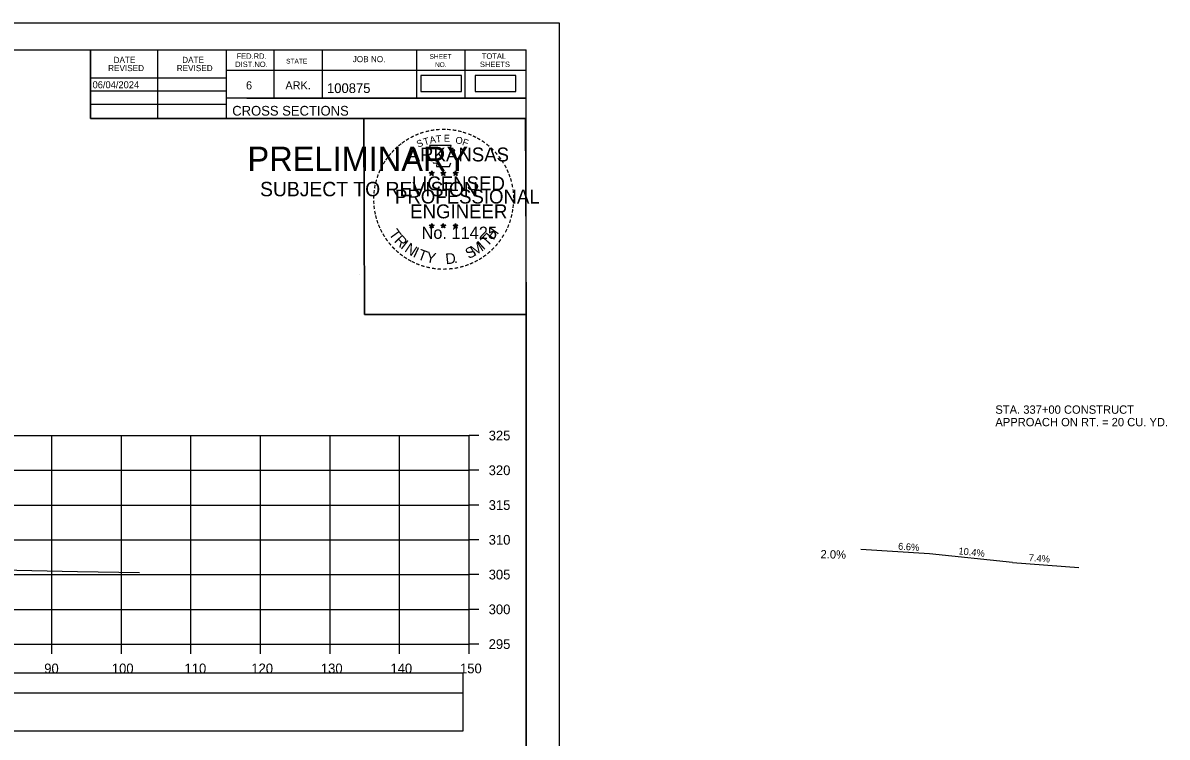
# Model space of a CAD drawing. Extents: x 1368122 to 1710785, y 373130 to 557566.
# Drawn here: x 1370774.8 to 1370939.2, y 373454.3 to 373557 of the extents above; entities that cross this region are included whole.
import ezdxf

# ---------------------------------------------------------------- set-up
doc = ezdxf.new("R2010")
doc.units = 0
for name, color, linetype in [('R_Axis', 7, 'Continuous'), ('R_Axis Annot', 7, 'Continuous'), ('R_Border', 7, 'Continuous'), ('R_Border PE', 7, 'Continuous'), ('R_Border Prem', 7, 'Continuous'), ('R_Drive', 7, 'Continuous'), ('R_Exist Surface', 7, 'Continuous'), ('R_Grid', 7, 'Continuous'), ('R_No Plot', 7, 'Continuous'), ('R_Water Annot', 7, 'Continuous'), ('R_Xsect Elev', 7, 'Continuous')]:
    doc.layers.add(name, color=color, linetype=linetype)

msp = doc.modelspace()

# ---------------------------------------------------------------- linework, layer by layer
for points in [[(1370539.77, 373460.64), (1370838.07, 373460.64), (1370838.07, 373463.46), (1370539.77, 373463.46)], [(1370539.77, 373455.17), (1370838.07, 373455.17), (1370838.07, 373460.58), (1370539.77, 373460.58)]]:
    msp.add_lwpolyline(points, close=True)
at = {"layer": 'R_Axis'}
for p, q in [((1370838.92, 373467.65), (1370838.92, 373497.65)), ((1370840.32, 373497.65), (1370838.92, 373497.65)), ((1370840.32, 373492.65), (1370838.92, 373492.65)), ((1370840.32, 373487.65), (1370838.92, 373487.65)), ((1370840.32, 373482.65), (1370838.92, 373482.65)), ((1370840.32, 373477.65), (1370838.92, 373477.65)), ((1370840.32, 373472.65), (1370838.92, 373472.65)), ((1370538.92, 373467.65), (1370838.92, 373467.65)), ((1370778.92, 373466.25), (1370778.92, 373467.65)), ((1370788.92, 373466.25), (1370788.92, 373467.65)), ((1370798.92, 373466.25), (1370798.92, 373467.65)), ((1370808.92, 373466.25), (1370808.92, 373467.65)), ((1370818.92, 373466.25), (1370818.92, 373467.65)), ((1370828.92, 373466.25), (1370828.92, 373467.65)), ((1370838.92, 373466.25), (1370838.92, 373467.65)), ((1370840.32, 373467.65), (1370838.92, 373467.65))]:
    msp.add_line(p, q, dxfattribs=at)
at = {"layer": 'R_Border'}
for p, q in [((1370530.92, 373553.11), (1370847.1, 373553.11)), ((1370784.46, 373543.23), (1370784.46, 373553.11)), ((1370794.14, 373543.23), (1370794.14, 373553.11)), ((1370804, 373553.11), (1370804, 373543.23)), ((1370810.84, 373553.11), (1370810.84, 373546.17)), ((1370817.78, 373553.11), (1370817.78, 373546.17)), ((1370831.36, 373553.11), (1370831.36, 373546.17)), ((1370838.3, 373553.11), (1370838.3, 373546.17)), ((1370847.1, 373347.65), (1370847.1, 373553.11)), ((1370847.1, 373550.17), (1370804, 373550.17)), ((1370847.1, 373550.19), (1370847.1, 373550.19)), ((1370784.46, 373549.09), (1370804, 373549.09)), ((1370784.46, 373547.23), (1370804, 373547.23)), ((1370784.46, 373545.29), (1370804, 373545.29)), ((1370847.1, 373546.17), (1370804, 373546.17)), ((1370806.96, 373546.17), (1370847.1, 373546.17)), ((1370847.1, 373543.23), (1370784.46, 373543.23))]:
    msp.add_line(p, q, dxfattribs=at)
at = {"layer": 'R_Border PE'}
for p, q in [((1370833.19, 373535.48), (1370833.53, 373535.37)), ((1370833.19, 373535.48), (1370833.44, 373535.44)), ((1370833.19, 373535.48), (1370833.42, 373535.36)), ((1370833.32, 373535.07), (1370833.53, 373535.37)), ((1370833.32, 373535.07), (1370833.44, 373535.32)), ((1370833.32, 373535.07), (1370833.53, 373535.29)), ((1370833.53, 373535.74), (1370833.49, 373535.48)), ((1370833.53, 373535.37), (1370833.53, 373535.74)), ((1370833.53, 373535.74), (1370833.58, 373535.49)), ((1370833.88, 373535.48), (1370833.53, 373535.37)), ((1370833.75, 373535.07), (1370833.53, 373535.37)), ((1370833.75, 373535.07), (1370833.53, 373535.29)), ((1370833.88, 373535.48), (1370833.6, 373535.43)), ((1370833.75, 373535.07), (1370833.61, 373535.37)), ((1370833.88, 373535.48), (1370833.68, 373535.38)), ((1370834.86, 373535.48), (1370835.2, 373535.37)), ((1370834.86, 373535.48), (1370835.11, 373535.44)), ((1370834.86, 373535.48), (1370835.09, 373535.36)), ((1370834.99, 373535.07), (1370835.2, 373535.37)), ((1370834.99, 373535.07), (1370835.11, 373535.32)), ((1370834.99, 373535.07), (1370835.2, 373535.29)), ((1370835.2, 373535.74), (1370835.16, 373535.48)), ((1370835.2, 373535.37), (1370835.2, 373535.74)), ((1370835.2, 373535.74), (1370835.25, 373535.49)), ((1370835.55, 373535.48), (1370835.2, 373535.37)), ((1370835.42, 373535.07), (1370835.2, 373535.37)), ((1370835.42, 373535.07), (1370835.2, 373535.29)), ((1370835.55, 373535.48), (1370835.27, 373535.43)), ((1370835.42, 373535.07), (1370835.28, 373535.37)), ((1370835.55, 373535.48), (1370835.35, 373535.38)), ((1370836.62, 373535.47), (1370836.97, 373535.36)), ((1370836.62, 373535.47), (1370836.87, 373535.43)), ((1370836.62, 373535.47), (1370836.86, 373535.35)), ((1370836.75, 373535.06), (1370836.97, 373535.36)), ((1370836.75, 373535.06), (1370836.88, 373535.31)), ((1370836.75, 373535.06), (1370836.97, 373535.28)), ((1370836.97, 373535.72), (1370836.93, 373535.47)), ((1370836.97, 373535.36), (1370836.97, 373535.72)), ((1370836.97, 373535.72), (1370837.02, 373535.47)), ((1370837.32, 373535.47), (1370836.97, 373535.36)), ((1370837.18, 373535.06), (1370836.97, 373535.36)), ((1370837.18, 373535.06), (1370836.97, 373535.28)), ((1370837.32, 373535.47), (1370837.03, 373535.42)), ((1370837.18, 373535.06), (1370837.04, 373535.35)), ((1370837.32, 373535.47), (1370837.11, 373535.37)), ((1370833.18, 373527.91), (1370833.53, 373527.8)), ((1370833.18, 373527.91), (1370833.43, 373527.86)), ((1370833.18, 373527.91), (1370833.42, 373527.79)), ((1370833.31, 373527.5), (1370833.53, 373527.8)), ((1370833.31, 373527.5), (1370833.44, 373527.75)), ((1370833.31, 373527.5), (1370833.53, 373527.72)), ((1370833.53, 373528.16), (1370833.49, 373527.91)), ((1370833.53, 373527.8), (1370833.53, 373528.16)), ((1370833.53, 373528.16), (1370833.58, 373527.91)), ((1370833.88, 373527.91), (1370833.53, 373527.8)), ((1370833.74, 373527.5), (1370833.53, 373527.8)), ((1370833.74, 373527.5), (1370833.53, 373527.72)), ((1370833.88, 373527.91), (1370833.59, 373527.86)), ((1370833.74, 373527.5), (1370833.61, 373527.79)), ((1370833.88, 373527.91), (1370833.67, 373527.81)), ((1370834.85, 373527.91), (1370835.2, 373527.8)), ((1370834.85, 373527.91), (1370835.1, 373527.86)), ((1370834.85, 373527.91), (1370835.09, 373527.79)), ((1370834.98, 373527.5), (1370835.2, 373527.8)), ((1370834.98, 373527.5), (1370835.11, 373527.75)), ((1370834.98, 373527.5), (1370835.2, 373527.72)), ((1370835.2, 373528.16), (1370835.16, 373527.91)), ((1370835.2, 373527.8), (1370835.2, 373528.16)), ((1370835.2, 373528.16), (1370835.25, 373527.91)), ((1370835.55, 373527.91), (1370835.2, 373527.8)), ((1370835.41, 373527.5), (1370835.2, 373527.8)), ((1370835.41, 373527.5), (1370835.2, 373527.72)), ((1370835.55, 373527.91), (1370835.26, 373527.86)), ((1370835.41, 373527.5), (1370835.28, 373527.79)), ((1370835.55, 373527.91), (1370835.34, 373527.81)), ((1370836.62, 373527.9), (1370836.97, 373527.79)), ((1370836.62, 373527.9), (1370836.87, 373527.85)), ((1370836.62, 373527.9), (1370836.85, 373527.78)), ((1370836.75, 373527.49), (1370836.97, 373527.79)), ((1370836.75, 373527.49), (1370836.88, 373527.74)), ((1370836.75, 373527.49), (1370836.96, 373527.71)), ((1370836.97, 373528.15), (1370836.93, 373527.9)), ((1370837.18, 373527.49), (1370836.96, 373527.71)), ((1370836.97, 373527.79), (1370836.97, 373528.15)), ((1370836.97, 373528.15), (1370837.02, 373527.9)), ((1370837.31, 373527.9), (1370836.97, 373527.79)), ((1370837.18, 373527.49), (1370836.97, 373527.79)), ((1370837.31, 373527.9), (1370837.03, 373527.85)), ((1370837.18, 373527.49), (1370837.04, 373527.78)), ((1370837.31, 373527.9), (1370837.11, 373527.8))]:
    msp.add_line(p, q, dxfattribs=at)
for points in [[(1370833.23, 373539.36), (1370833.5, 373538.53)], [(1370836.74, 373538.44), (1370836.88, 373538.72), (1370836.19, 373538.7), (1370836.34, 373539.36), (1370833.23, 373539.36)], [(1370833.72, 373536.94), (1370833.72, 373536.85), (1370834.28, 373536.83), (1370834.23, 373536.36), (1370836.1, 373536.36), (1370836.3, 373536.89)], [(1370833.53, 373535.74), (1370833.75, 373535.07), (1370833.19, 373535.48), (1370833.88, 373535.48), (1370833.32, 373535.07), (1370833.53, 373535.74)], [(1370835.2, 373535.74), (1370835.42, 373535.07), (1370834.86, 373535.48), (1370835.55, 373535.48), (1370834.99, 373535.07), (1370835.2, 373535.74)], [(1370836.97, 373535.72), (1370837.18, 373535.06), (1370836.62, 373535.47), (1370837.32, 373535.47), (1370836.75, 373535.06), (1370836.97, 373535.72)], [(1370833.53, 373528.16), (1370833.74, 373527.5), (1370833.18, 373527.91), (1370833.88, 373527.91), (1370833.31, 373527.5), (1370833.53, 373528.16)], [(1370835.2, 373528.16), (1370835.41, 373527.5), (1370834.85, 373527.91), (1370835.55, 373527.91), (1370834.98, 373527.5), (1370835.2, 373528.16)], [(1370836.97, 373528.15), (1370837.18, 373527.49), (1370836.62, 373527.9), (1370837.31, 373527.9), (1370836.75, 373527.49), (1370836.97, 373528.15)]]:
    msp.add_lwpolyline(points, dxfattribs=at)
for centre, radius in [((1370833.53, 373535.37), 0.172), ((1370833.53, 373535.37), 0.145), ((1370833.53, 373535.37), 0.116), ((1370833.53, 373535.37), 0.0991), ((1370833.53, 373535.37), 0.0747), ((1370833.53, 373535.37), 0.0495), ((1370833.53, 373535.37), 0.0296), ((1370835.2, 373535.37), 0.172), ((1370835.2, 373535.37), 0.145), ((1370835.2, 373535.37), 0.116), ((1370835.2, 373535.37), 0.0991), ((1370835.2, 373535.37), 0.0747), ((1370835.2, 373535.37), 0.0495), ((1370835.2, 373535.37), 0.0296), ((1370836.97, 373535.36), 0.172), ((1370836.97, 373535.36), 0.145), ((1370836.97, 373535.36), 0.116), ((1370836.97, 373535.36), 0.0991), ((1370836.97, 373535.36), 0.0747), ((1370836.97, 373535.36), 0.0495), ((1370836.97, 373535.36), 0.0296), ((1370833.53, 373527.8), 0.172), ((1370833.53, 373527.8), 0.145), ((1370833.53, 373527.8), 0.116), ((1370833.53, 373527.8), 0.0991), ((1370833.53, 373527.8), 0.0747), ((1370833.53, 373527.8), 0.0495), ((1370833.53, 373527.8), 0.0296), ((1370835.2, 373527.8), 0.172), ((1370835.2, 373527.8), 0.145), ((1370835.2, 373527.8), 0.116), ((1370835.2, 373527.8), 0.0991), ((1370835.2, 373527.8), 0.0747), ((1370835.2, 373527.8), 0.0495), ((1370835.2, 373527.8), 0.0296), ((1370836.97, 373527.79), 0.172), ((1370836.97, 373527.79), 0.145), ((1370836.97, 373527.79), 0.116), ((1370836.97, 373527.79), 0.0991), ((1370836.97, 373527.79), 0.0747), ((1370836.97, 373527.79), 0.0495), ((1370836.97, 373527.79), 0.0296)]:
    msp.add_circle(centre, radius, dxfattribs=at)
at = {"layer": 'R_Drive'}
for p, q in [((1370905.1, 373480.63), (1370895.23, 373481.28)), ((1370917.03, 373479.38), (1370905.1, 373480.63)), ((1370917.03, 373479.38), (1370926.57, 373478.68))]:
    msp.add_line(p, q, dxfattribs=at)
for points in [[(1370831.97, 373547.12), (1370837.81, 373547.12), (1370837.81, 373549.43), (1370831.97, 373549.43)], [(1370839.78, 373547.12), (1370845.62, 373547.12), (1370845.62, 373549.43), (1370839.78, 373549.43)]]:
    msp.add_lwpolyline(points, close=True, dxfattribs=at)
at = {"layer": 'R_Exist Surface'}
msp.add_lwpolyline([(1370771.69, 373478.31), (1370782.59, 373478.08), (1370791.53, 373477.94)], dxfattribs=at)
at = {"layer": 'R_Grid'}
for p, q in [((1370538.92, 373497.65), (1370838.92, 373497.65)), ((1370778.92, 373467.65), (1370778.92, 373497.65)), ((1370788.92, 373467.65), (1370788.92, 373497.65)), ((1370798.92, 373467.65), (1370798.92, 373497.65)), ((1370808.92, 373467.65), (1370808.92, 373497.65)), ((1370818.92, 373467.65), (1370818.92, 373497.65)), ((1370828.92, 373467.65), (1370828.92, 373497.65)), ((1370838.92, 373467.65), (1370838.92, 373497.65)), ((1370538.92, 373492.65), (1370838.92, 373492.65)), ((1370538.92, 373487.65), (1370838.92, 373487.65)), ((1370538.92, 373482.65), (1370838.92, 373482.65)), ((1370538.92, 373477.65), (1370838.92, 373477.65)), ((1370538.92, 373472.65), (1370838.92, 373472.65)), ((1370538.92, 373467.65), (1370838.92, 373467.65))]:
    msp.add_line(p, q, dxfattribs=at)
at = {"layer": 'R_No Plot'}
for p, q in [((1370518.52, 373557), (1370851.85, 373557)), ((1370823.13, 373520.77), (1370823.13, 373520.77))]:
    msp.add_line(p, q, dxfattribs=at)
for points in [[(1370518.51, 373557), (1370851.85, 373557), (1370851.85, 373343.66), (1370518.51, 373343.66)], [(1370764.84, 373553.11), (1370784.46, 373553.11), (1370784.46, 373543.23), (1370800.57, 373543.23), (1370823.77, 373543.23), (1370823.89, 373515.07), (1370847.1, 373515.07), (1370847.1, 373347.65), (1370530.92, 373347.65), (1370530.92, 373553.11)], [(1370823.77, 373543.23), (1370846.98, 373543.23), (1370847.1, 373515.07), (1370823.89, 373515.07)]]:
    msp.add_lwpolyline(points, close=True, dxfattribs=at)

# ---------------------------------------------------------------- texts
at = {"layer": 'R_Axis Annot'}
for s, p in [('325', (1370841.72, 373496.95)), ('320', (1370841.72, 373491.95)), ('315', (1370841.72, 373486.95)), ('310', (1370841.72, 373481.95)), ('305', (1370841.72, 373476.95)), ('300', (1370841.72, 373471.95)), ('295', (1370841.72, 373466.95)), ('90', (1370777.83, 373463.45)), ('100', (1370787.55, 373463.45)), ('110', (1370798, 373463.45)), ('120', (1370807.6, 373463.45)), ('130', (1370817.6, 373463.45)), ('140', (1370827.6, 373463.45)), ('150', (1370837.6, 373463.45))]:
    msp.add_text(s, height=1.4, dxfattribs=at).set_placement(p)
at = {"layer": 'R_Border'}
for s, height, p in [('DATE', 0.879, (1370787.8, 373551.24)), ('DATE', 0.879, (1370797.66, 373551.24)), ('FED.RD.', 0.782, (1370805.48, 373551.83)), ('STATE', 0.684, (1370812.6, 373551.15)), ('JOB NO.', 0.879, (1370822.18, 373551.35)), ('SHEET', 0.684, (1370833.22, 373551.83)), ('TOTAL', 0.782, (1370840.74, 373551.83)), ('REVISED', 0.879, (1370787.02, 373550.06)), ('REVISED', 0.879, (1370796.88, 373550.06)), ('DIST.NO.', 0.782, (1370805.28, 373550.65)), ('NO.', 0.684, (1370834, 373550.65)), ('SHEETS', 0.782, (1370840.46, 373550.65)), ('6', 1.17, (1370806.84, 373547.43)), ('ARK.', 1.172, (1370812.5, 373547.43)), ('100875', 1.4, (1370818.48, 373546.91)), ('CROSS SECTIONS', 1.4, (1370804.86, 373543.66))]:
    msp.add_text(s, height=height, rotation=360, dxfattribs=at).set_placement(p)
msp.add_text('06/04/2024', height=1, dxfattribs=at).set_placement((1370784.78, 373547.6))
at = {"layer": 'R_Border PE'}
for s, height, rotation, p in [('-', 1.6, 10.2193, (1370833.4, 373540.89)), ('-', 1.6, 5.8968, (1370834.13, 373541)), ('-', 1.6, 0.1862, (1370834.9, 373541.07)), ('-', 1.6, 357.743, (1370835.63, 373541.06)), ('-', 1.6, 352.1617, (1370836.37, 373541)), ('-', 1.6, 36.2317, (1370829.53, 373539.14)), ('-', 1.6, 34.0636, (1370830.11, 373539.53)), ('-', 1.6, 28.7918, (1370830.71, 373539.9)), ('-', 1.6, 24.3072, (1370831.34, 373540.22)), ('S', 1, 21.594, (1370831.58, 373539.04)), ('-', 1.6, 19.1761, (1370831.97, 373540.49)), ('T', 1, 16.4036, (1370832.5, 373539.37)), ('-', 1.6, 13.6301, (1370832.72, 373540.73)), ('A', 1, 11.2132, (1370833.32, 373539.62)), ('T', 1, 6.0228, (1370834.17, 373539.79)), ('E', 1, 0.8323, (1370835.28, 373539.9)), ('O', 1, 350.4515, (1370836.88, 373539.69)), ('-', 1.6, 347.2049, (1370837.09, 373540.89)), ('F', 1, 340.0707, (1370837.83, 373539.46)), ('-', 1.6, 342.3362, (1370837.72, 373540.73)), ('-', 1.6, 337.8551, (1370838.46, 373540.51)), ('-', 1.6, 334.1211, (1370839.09, 373540.24)), ('-', 1.6, 329.6409, (1370839.67, 373539.96)), ('-', 1.6, 325.8627, (1370840.31, 373539.6)), ('-', 1.6, 48.423, (1370828.18, 373537.86)), ('-', 1.6, 42.9622, (1370828.62, 373538.34)), ('-', 1.6, 38.9507, (1370829.06, 373538.76)), ('ARKANSAS', 2, 360, (1370830.08, 373537.07)), ('-', 1.6, 320.5297, (1370840.92, 373539.17)), ('-', 1.6, 315.5786, (1370841.52, 373538.68)), ('-', 1.6, 309.8797, (1370842.09, 373538.13)), ('-', 1.6, 58.0706, (1370827.03, 373536.28)), ('-', 1.6, 54.2325, (1370827.36, 373536.81)), ('-', 1.6, 50.6142, (1370827.77, 373537.38)), ('-', 1.6, 306.6522, (1370842.62, 373537.53)), ('-', 1.4, 303.6753, (1370843.1, 373536.96)), ('-', 1.6, 72.3945, (1370826.24, 373534.43)), ('-', 1.6, 67.7743, (1370826.46, 373535.06)), ('-', 1.6, 62.8713, (1370826.72, 373535.67)), ('DWB', 0.01, 360, (1370833.52, 373535.37)), ('DWB', 0.01, 360, (1370835.19, 373535.37)), ('DWB', 0.01, 360, (1370836.96, 373535.36)), ('-', 1.6, 299.6684, (1370843.42, 373536.36)), ('-', 1.6, 294.6628, (1370843.74, 373535.74)), ('-', 1.6, 290.5728, (1370844, 373535.17)), ('-', 1.6, 81.2013, (1370825.91, 373533)), ('-', 1.6, 75.461, (1370826.05, 373533.71)), ('LICENSED', 2, 360, (1370830.68, 373532.92)), ('-', 1.6, 285.1233, (1370844.24, 373534.59)), ('-', 1.6, 280.5493, (1370844.44, 373533.84)), ('-', 1.6, 89.0622, (1370825.81, 373531.61)), ('-', 1.6, 85.1863, (1370825.84, 373532.31)), ('PROFESSIONAL', 2, 360, (1370828.25, 373531.02)), ('-', 1.6, 276.5962, (1370844.6, 373533.08)), ('-', 1.6, 274.3301, (1370844.66, 373532.35)), ('-', 1.6, 94.1959, (1370825.85, 373530.88)), ('-', 1.6, 98.9479, (1370825.92, 373530.22)), ('ENGINEER', 2, 360, (1370830.44, 373528.89)), ('-', 1.6, 260.9953, (1370844.6, 373530.4)), ('-', 1.6, 263.5172, (1370844.67, 373531.06)), ('-', 1.6, 269.9407, (1370844.69, 373531.72)), ('-', 1.6, 101.7149, (1370826.06, 373529.48)), ('-', 1.6, 105.4578, (1370826.22, 373528.89)), ('-', 1.6, 109.0874, (1370826.43, 373528.26)), ('-', 1.6, 252.8681, (1370844.31, 373529)), ('-', 1.6, 255.7626, (1370844.49, 373529.72)), ('-', 1.6, 114.0643, (1370826.69, 373527.66)), ('-', 1.6, 115.7289, (1370826.99, 373527.04)), ('T', 1.54, 306.0406, (1370827.29, 373526.64)), ('No. 11425', 1.757, 360, (1370832.07, 373525.94)), ('DWB', 0.01, 360, (1370833.52, 373527.79)), ('DWB', 0.01, 360, (1370835.19, 373527.79)), ('DWB', 0.01, 360, (1370836.95, 373527.78)), ('H', 1.54, 54.6088, (1370842.41, 373525.67)), ('-', 1.6, 244.6197, (1370843.83, 373527.7)), ('-', 1.6, 247.8887, (1370844.09, 373528.33)), ('-', 1.6, 120.4471, (1370827.35, 373526.46)), ('-', 1.6, 125.8934, (1370827.75, 373525.9)), ('-', 1.6, 130.7181, (1370828.21, 373525.35)), ('R', 1.54, 314.005, (1370828.05, 373525.59)), ('I', 1.54, 321.9694, (1370828.95, 373524.66)), ('N', 1.54, 326.5002, (1370829.52, 373524.19)), ('M', 1.54, 32.6563, (1370839.67, 373523.4)), ('I', 1.54, 42.1136, (1370840.96, 373524.25)), ('T', 1.54, 46.6444, (1370841.52, 373524.73)), ('-', 1.6, 231.2538, (1370842.6, 373525.73)), ('-', 1.6, 233.8452, (1370843.03, 373526.3)), ('-', 1.6, 239.0712, (1370843.43, 373526.95)), ('-', 1.6, 134.2238, (1370828.73, 373524.8)), ('-', 1.6, 138.9338, (1370829.26, 373524.34)), ('-', 1.6, 144.6463, (1370829.81, 373523.93)), ('I', 1.54, 335.3603, (1370830.73, 373523.4)), ('T', 1.54, 339.8912, (1370831.39, 373523.07)), ('Y', 1.54, 347.8556, (1370832.61, 373522.63)), ('D', 1.54, 6.3969, (1370835.59, 373522.27)), ('S', 1.54, 26.9312, (1370838.84, 373523)), ('-', 1.6, 215.7363, (1370841.05, 373524.19)), ('-', 1.6, 221.0851, (1370841.6, 373524.66)), ('-', 1.6, 225.7653, (1370842.12, 373525.17)), ('-', 1.6, 148.0898, (1370830.37, 373523.56)), ('-', 1.6, 151.5704, (1370830.95, 373523.23)), ('-', 1.6, 154.6002, (1370831.47, 373522.99)), ('-', 1.6, 158.5612, (1370832.1, 373522.73)), ('-', 1.6, 162.7983, (1370832.78, 373522.52)), ('-', 1.6, 167.5555, (1370833.5, 373522.36)), ('.', 1.54, 13.7642, (1370836.78, 373522.4)), ('-', 1.6, 195.4743, (1370838.04, 373522.62)), ('-', 1.6, 200.7184, (1370838.71, 373522.86)), ('-', 1.6, 204.2516, (1370839.33, 373523.13)), ('-', 1.6, 207.3568, (1370839.96, 373523.45)), ('-', 1.6, 212.2491, (1370840.52, 373523.8)), ('-', 1.6, 173.1155, (1370834.27, 373522.25)), ('-', 1.6, 176.5183, (1370835.02, 373522.19)), ('-', 1.6, 181.5918, (1370835.76, 373522.21)), ('-', 1.6, 185.8167, (1370836.57, 373522.29)), ('-', 1.6, 191.2858, (1370837.31, 373522.42))]:
    msp.add_text(s, height=height, rotation=rotation, dxfattribs=at).set_placement(p)
at = {"layer": 'R_Border Prem'}
for s, height, p in [('PRELIMINARY', 3.5, (1370807.05, 373535.69)), ('DWB', 0.01, (1370807.8, 373537.54)), ('SUBJECT TO REVISION', 2.0751, (1370808.86, 373532.06))]:
    msp.add_text(s, height=height, rotation=360, dxfattribs=at).set_placement(p)
at = {"layer": 'R_Water Annot'}
for s, p in [('STA. 337+00 CONSTRUCT', (1370914.56, 373500.78)), ('APPROACH ON RT. = 20 CU. YD.', (1370914.56, 373498.98))]:
    msp.add_text(s, height=1.2, dxfattribs=at).set_placement(p)
at = {"layer": 'R_Xsect Elev'}
for s, height, rotation, p in [('2.0%', 1.2, 358.8542, (1370889.42, 373479.99)), ('6.6%', 1, 356.2242, (1370900.55, 373481.24)), ('10.4%', 1, 354.0672, (1370909.21, 373480.57)), ('7.4%', 1, 355.7447, (1370919.33, 373479.6))]:
    msp.add_text(s, height=height, rotation=rotation, dxfattribs=at).set_placement(p)

doc.saveas('drawing.dxf')
